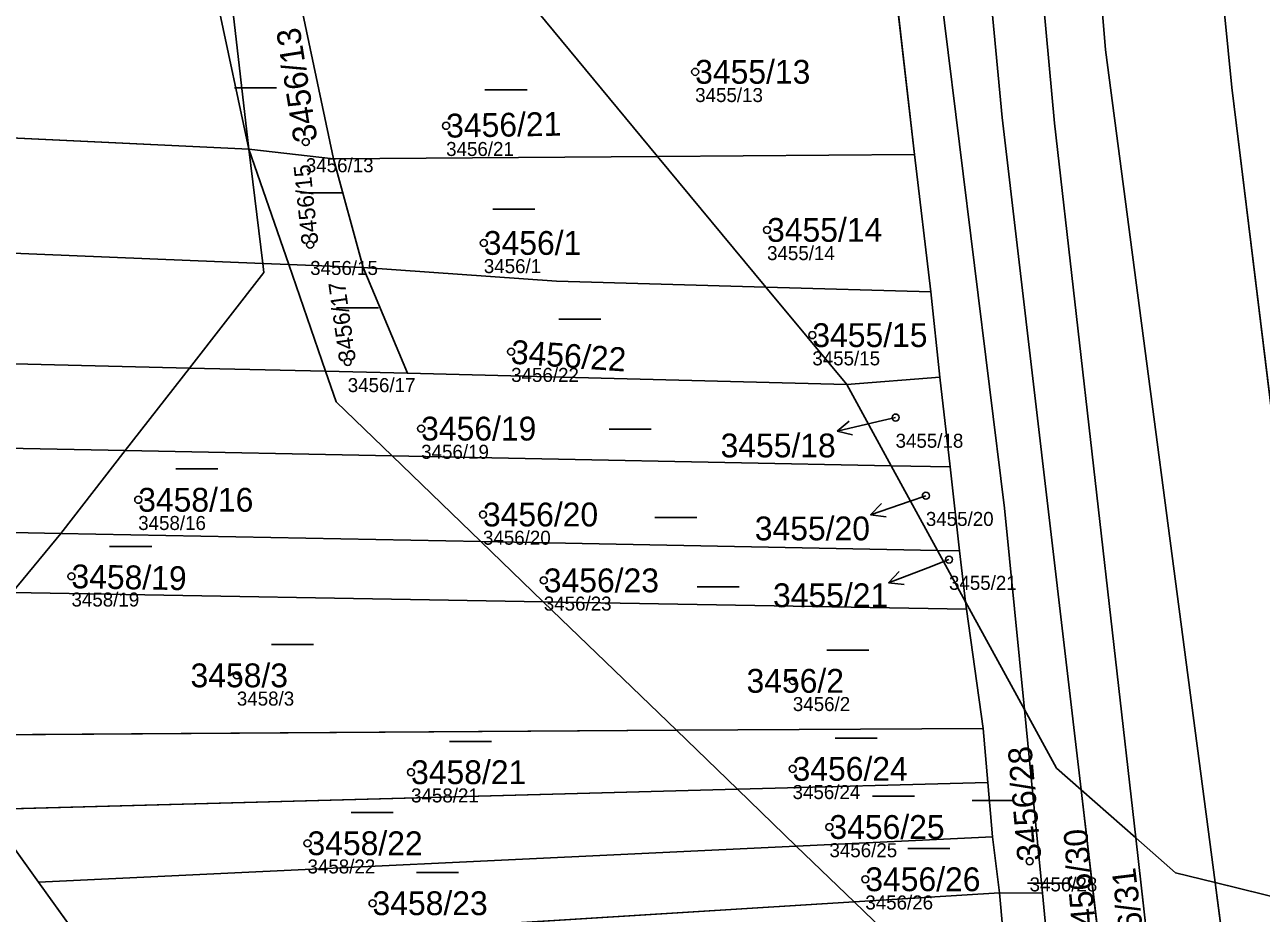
# Model space of a CAD drawing. Extents: x -761174 to -757114, y -1063806 to -1059397.
# Drawn here: x -757901.8 to -757813.6, y -1060424.5 to -1060361.1 of the extents above; entities that cross this region are included whole.
import ezdxf

# ---------------------------------------------------------------- set-up
doc = ezdxf.new("R2010")
doc.units = 0
for name, color, linetype in [('Definiční body', 7, 'Continuous'), ('Hranice parcel', 7, 'Continuous'), ('Parcelní čísla', 7, 'Continuous'), ('Polygon parcely', 7, 'Continuous'), ('Pop  PČ popisy', 7, 'Continuous'), ('Vnitřní kresba', 7, 'Continuous'), ('Značky kultur', 7, 'Continuous')]:
    doc.layers.add(name, color=color, linetype=linetype)

msp = doc.modelspace()

# ---------------------------------------------------------------- linework, layer by layer
at = {"layer": 'Definiční body'}
for centre in [(-757854.01, -1060364.49), (-757871.78, -1060368.34), (-757881.79, -1060369.5), (-757848.88, -1060375.77), (-757881.48, -1060376.83), (-757869.09, -1060376.7), (-757845.65, -1060383.28), (-757867.14, -1060384.46), (-757878.8, -1060385.19), (-757839.71, -1060389.16), (-757873.56, -1060389.95), (-757893.75, -1060395.03), (-757837.55, -1060394.74), (-757869.15, -1060396.08), (-757835.9, -1060399.3), (-757898.51, -1060400.49), (-757864.81, -1060400.78), (-757886.71, -1060407.56), (-757847.04, -1060407.95), (-757874.28, -1060414.47), (-757847.06, -1060414.23), (-757844.43, -1060418.38), (-757881.67, -1060419.54), (-757830.15, -1060420.82), (-757841.87, -1060422.11), (-757877.03, -1060423.82)]:
    msp.add_circle(centre, 0.25, dxfattribs=at)
at = {"layer": 'Hranice parcel'}
for p, q in [((-757838.36, -1060370.39), (-757839.69, -1060358.83)), ((-757888.07, -1060359.63), (-757885.86, -1060370)), ((-757879.81, -1060370.7), (-757882.11, -1060359.9)), ((-757865.83, -1060359.49), (-757856.69, -1060370.53)), ((-757808.51, -1060424.41), (-757815.73, -1060365.61)), ((-757925.9, -1060368.1), (-757885.86, -1060370)), ((-757885.86, -1060370), (-757879.81, -1060370.7)), ((-757885.86, -1060370), (-757883.01, -1060378.24)), ((-757856.69, -1060370.53), (-757838.36, -1060370.39)), ((-757837.19, -1060380.19), (-757838.36, -1060370.39)), ((-757856.69, -1060370.53), (-757879.81, -1060370.7)), ((-757879.81, -1060370.7), (-757877.7, -1060378.46)), ((-757848.96, -1060379.85), (-757856.69, -1060370.53)), ((-757883.01, -1060378.24), (-757877.7, -1060378.46)), ((-757883.01, -1060378.24), (-757880.38, -1060385.86)), ((-757874.54, -1060386), (-757877.7, -1060378.46)), ((-757848.96, -1060379.85), (-757837.19, -1060380.19)), ((-757848.96, -1060379.85), (-757843.19, -1060386.81)), ((-757836.55, -1060386.28), (-757837.19, -1060380.19)), ((-757880.38, -1060385.86), (-757874.54, -1060386)), ((-757843.19, -1060386.81), (-757874.54, -1060386)), ((-757843.19, -1060386.81), (-757836.55, -1060386.28)), ((-757836.55, -1060386.28), (-757835.82, -1060392.68)), ((-757843.19, -1060386.81), (-757840.03, -1060392.6)), ((-757875.64, -1060391.89), (-757840.03, -1060392.6)), ((-757875.64, -1060391.89), (-757869.3, -1060398.01)), ((-757840.03, -1060392.6), (-757835.82, -1060392.68)), ((-757840.03, -1060392.6), (-757836.73, -1060398.64)), ((-757835.82, -1060392.68), (-757835.14, -1060398.67)), ((-757869.3, -1060398.01), (-757836.73, -1060398.64)), ((-757869.3, -1060398.01), (-757864.85, -1060402.3)), ((-757836.73, -1060398.64), (-757835.14, -1060398.67)), ((-757836.73, -1060398.64), (-757834.72, -1060402.31)), ((-757835.14, -1060398.67), (-757834.72, -1060402.31)), ((-757834.66, -1060402.83), (-757864.85, -1060402.3)), ((-757864.85, -1060402.3), (-757855.35, -1060411.48)), ((-757834.66, -1060402.83), (-757834.72, -1060402.31)), ((-757834.72, -1060402.31), (-757830.52, -1060410)), ((-757833.46, -1060411.34), (-757834.66, -1060402.83)), ((-757829.22, -1060423.1), (-757830.52, -1060410)), ((-757908.39, -1060411.83), (-757855.35, -1060411.48)), ((-757855.35, -1060411.48), (-757833.46, -1060411.34)), ((-757855.35, -1060411.48), (-757851, -1060415.68)), ((-757833.14, -1060415.2), (-757833.46, -1060411.34)), ((-757851, -1060415.68), (-757833.14, -1060415.2)), ((-757832.8, -1060419.07), (-757833.14, -1060415.2)), ((-757904.59, -1060417.13), (-757851, -1060415.68)), ((-757851, -1060415.68), (-757846.8, -1060419.74)), ((-757824.29, -1060434.29), (-757826.47, -1060415.72)), ((-757826.47, -1060415.72), (-757822.58, -1060419.15)), ((-757900.86, -1060422.31), (-757904.59, -1060417.13)), ((-757900.86, -1060422.31), (-757846.8, -1060419.74)), ((-757846.8, -1060419.74), (-757832.8, -1060419.07)), ((-757846.8, -1060419.74), (-757842.67, -1060423.72)), ((-757832.3, -1060423.08), (-757832.8, -1060419.07)), ((-757820.54, -1060437.09), (-757822.58, -1060419.15)), ((-757897.41, -1060427.12), (-757900.86, -1060422.31)), ((-757816.91, -1060422.34), (-757814.31, -1060442.03)), ((-757816.91, -1060422.34), (-757808.51, -1060424.41)), ((-757842.67, -1060423.72), (-757832.3, -1060423.08)), ((-757832.3, -1060423.08), (-757829.22, -1060423.1)), ((-757897.41, -1060427.12), (-757842.67, -1060423.72))]:
    msp.add_line(p, q, dxfattribs=at)
for points in [[(-757826.47, -1060415.72), (-757832.11, -1060367.74), (-757838.48, -1060300.29), (-757839.25, -1060243.14)], [(-757835.09, -1060243.24), (-757834.63, -1060300.77), (-757830.73, -1060342.5), (-757828.37, -1060368.15), (-757822.58, -1060419.15)], [(-757816.91, -1060422.34), (-757824.73, -1060362.91), (-757829.25, -1060308.07), (-757830.82, -1060243.34)], [(-757815.73, -1060365.61), (-757821.32, -1060309.15), (-757823.16, -1060243.52)], [(-757830.52, -1060410), (-757831.94, -1060395.63), (-757837.3, -1060352.32), (-757842.3, -1060295.56), (-757843.91, -1060272.1)], [(-757883.01, -1060378.24), (-757884.86, -1060378.16), (-757922.89, -1060376.59)], [(-757877.7, -1060378.46), (-757863.91, -1060379.42), (-757848.96, -1060379.85)], [(-757919.94, -1060384.91), (-757890.09, -1060385.63), (-757880.38, -1060385.86)], [(-757880.38, -1060385.86), (-757879.63, -1060388.04), (-757875.64, -1060391.89)], [(-757875.64, -1060391.89), (-757894.68, -1060391.51), (-757917.76, -1060391.05)], [(-757915.61, -1060397.11), (-757899.28, -1060397.43), (-757869.3, -1060398.01)], [(-757864.85, -1060402.3), (-757902.75, -1060401.65), (-757914.07, -1060401.46)], [(-757830.52, -1060410), (-757828.24, -1060414.17), (-757826.47, -1060415.72)], [(-757822.58, -1060419.15), (-757819.73, -1060421.65), (-757816.91, -1060422.34)], [(-757831.06, -1060434.51), (-757831.64, -1060430.48), (-757832.3, -1060423.08)], [(-757824.29, -1060434.29), (-757828.49, -1060430.83), (-757829.22, -1060423.1)], [(-757842.67, -1060423.72), (-757833.68, -1060432.4), (-757831.06, -1060434.51)]]:
    msp.add_lwpolyline(points, dxfattribs=at)
at = {"layer": 'Polygon parcely'}
for points in [[(-757838.48, -1060300.29), (-757839.25, -1060243.14), (-757844.18, -1060243.02), (-757843.91, -1060272.1), (-757842.3, -1060295.56), (-757837.3, -1060352.32), (-757831.94, -1060395.63), (-757830.52, -1060410), (-757828.24, -1060414.17), (-757826.47, -1060415.72), (-757832.11, -1060367.74)], [(-757822.58, -1060419.15), (-757828.37, -1060368.15), (-757830.73, -1060342.5), (-757834.63, -1060300.77), (-757835.09, -1060243.24), (-757839.25, -1060243.14), (-757838.48, -1060300.29), (-757832.11, -1060367.74), (-757826.47, -1060415.72)], [(-757819.73, -1060421.65), (-757816.91, -1060422.34), (-757824.73, -1060362.91), (-757829.25, -1060308.07), (-757830.82, -1060243.34), (-757835.09, -1060243.24), (-757834.63, -1060300.77), (-757830.73, -1060342.5), (-757828.37, -1060368.15), (-757822.58, -1060419.15)], [(-757821.32, -1060309.15), (-757823.16, -1060243.52), (-757830.82, -1060243.34), (-757829.25, -1060308.07), (-757824.73, -1060362.91), (-757816.91, -1060422.34), (-757808.51, -1060424.41), (-757815.73, -1060365.61)], [(-757803.43, -1060423.81), (-757807.88, -1060382.45), (-757816.12, -1060307.62), (-757815.83, -1060270.25), (-757817.4, -1060243.66), (-757823.16, -1060243.52), (-757821.32, -1060309.15), (-757815.73, -1060365.61), (-757808.51, -1060424.41)], [(-757835.82, -1060392.68), (-757835.14, -1060398.67), (-757834.72, -1060402.31), (-757830.52, -1060410), (-757831.94, -1060395.63), (-757837.3, -1060352.32), (-757842.3, -1060295.56), (-757843.91, -1060272.1), (-757846.95, -1060272.12), (-757846.42, -1060283.6), (-757846, -1060292.51), (-757845.49, -1060302.46), (-757844.97, -1060312.53), (-757843.84, -1060322.46), (-757842.89, -1060330.81), (-757841.78, -1060340.47), (-757840.79, -1060349.15), (-757839.69, -1060358.83), (-757838.36, -1060370.39), (-757837.19, -1060380.19), (-757836.55, -1060386.28)], [(-757927.3, -1060357.85), (-757925.9, -1060368.1), (-757885.86, -1060370), (-757888.07, -1060359.63)], [(-757856.69, -1060370.53), (-757838.36, -1060370.39), (-757839.69, -1060358.83), (-757865.83, -1060359.49)], [(-757879.81, -1060370.7), (-757882.11, -1060359.9), (-757887.05, -1060359.68), (-757888.07, -1060359.63), (-757885.86, -1060370)], [(-757879.81, -1060370.7), (-757856.69, -1060370.53), (-757865.83, -1060359.49), (-757882.11, -1060359.9)], [(-757883.01, -1060378.24), (-757885.86, -1060370), (-757925.9, -1060368.1), (-757922.89, -1060376.59), (-757884.86, -1060378.16)], [(-757885.86, -1060370), (-757883.01, -1060378.24), (-757877.7, -1060378.46), (-757879.81, -1060370.7)], [(-757837.19, -1060380.19), (-757838.36, -1060370.39), (-757856.69, -1060370.53), (-757848.96, -1060379.85)], [(-757856.69, -1060370.53), (-757879.81, -1060370.7), (-757877.7, -1060378.46), (-757863.91, -1060379.42), (-757848.96, -1060379.85)], [(-757890.09, -1060385.63), (-757880.38, -1060385.86), (-757883.01, -1060378.24), (-757884.86, -1060378.16), (-757922.89, -1060376.59), (-757919.94, -1060384.91)], [(-757874.54, -1060386), (-757877.7, -1060378.46), (-757883.01, -1060378.24), (-757880.38, -1060385.86)], [(-757848.96, -1060379.85), (-757863.91, -1060379.42), (-757877.7, -1060378.46), (-757874.54, -1060386), (-757843.19, -1060386.81)], [(-757843.19, -1060386.81), (-757836.55, -1060386.28), (-757837.19, -1060380.19), (-757848.96, -1060379.85)], [(-757875.64, -1060391.89), (-757879.63, -1060388.04), (-757880.38, -1060385.86), (-757890.09, -1060385.63), (-757919.94, -1060384.91), (-757917.76, -1060391.05), (-757894.68, -1060391.51)], [(-757840.03, -1060392.6), (-757843.19, -1060386.81), (-757874.54, -1060386), (-757880.38, -1060385.86), (-757879.63, -1060388.04), (-757875.64, -1060391.89)], [(-757840.03, -1060392.6), (-757835.82, -1060392.68), (-757836.55, -1060386.28), (-757843.19, -1060386.81)], [(-757869.3, -1060398.01), (-757875.64, -1060391.89), (-757894.68, -1060391.51), (-757917.76, -1060391.05), (-757915.61, -1060397.11), (-757899.28, -1060397.43)], [(-757875.64, -1060391.89), (-757869.3, -1060398.01), (-757836.73, -1060398.64), (-757840.03, -1060392.6)], [(-757836.73, -1060398.64), (-757835.14, -1060398.67), (-757835.82, -1060392.68), (-757840.03, -1060392.6)], [(-757914.07, -1060401.46), (-757902.75, -1060401.65), (-757864.85, -1060402.3), (-757869.3, -1060398.01), (-757899.28, -1060397.43), (-757915.61, -1060397.11)], [(-757869.3, -1060398.01), (-757864.85, -1060402.3), (-757834.66, -1060402.83), (-757834.72, -1060402.31), (-757836.73, -1060398.64)], [(-757834.72, -1060402.31), (-757835.14, -1060398.67), (-757836.73, -1060398.64)], [(-757909.47, -1060409.85), (-757908.39, -1060411.83), (-757855.35, -1060411.48), (-757864.85, -1060402.3), (-757902.75, -1060401.65), (-757914.07, -1060401.46)], [(-757833.46, -1060411.34), (-757834.66, -1060402.83), (-757864.85, -1060402.3), (-757855.35, -1060411.48)], [(-757832.3, -1060423.08), (-757829.22, -1060423.1), (-757830.52, -1060410), (-757834.72, -1060402.31), (-757834.66, -1060402.83), (-757833.46, -1060411.34), (-757833.14, -1060415.2), (-757832.8, -1060419.07)], [(-757908.39, -1060411.83), (-757909.47, -1060409.85), (-757912.5, -1060414.4), (-757896.69, -1060440.39), (-757894.13, -1060446.02), (-757884.66, -1060446.43), (-757897.41, -1060427.12), (-757900.86, -1060422.31), (-757904.59, -1060417.13)], [(-757824.29, -1060434.29), (-757826.47, -1060415.72), (-757828.24, -1060414.17), (-757830.52, -1060410), (-757829.22, -1060423.1), (-757828.49, -1060430.83)], [(-757851, -1060415.68), (-757855.35, -1060411.48), (-757908.39, -1060411.83), (-757904.59, -1060417.13)], [(-757855.35, -1060411.48), (-757851, -1060415.68), (-757833.14, -1060415.2), (-757833.46, -1060411.34)], [(-757851, -1060415.68), (-757846.8, -1060419.74), (-757832.8, -1060419.07), (-757833.14, -1060415.2)], [(-757846.8, -1060419.74), (-757851, -1060415.68), (-757904.59, -1060417.13), (-757900.86, -1060422.31)], [(-757820.54, -1060437.09), (-757822.58, -1060419.15), (-757826.47, -1060415.72), (-757824.29, -1060434.29)], [(-757842.67, -1060423.72), (-757846.8, -1060419.74), (-757900.86, -1060422.31), (-757897.41, -1060427.12)], [(-757832.8, -1060419.07), (-757846.8, -1060419.74), (-757842.67, -1060423.72), (-757832.3, -1060423.08)], [(-757816.91, -1060422.34), (-757819.73, -1060421.65), (-757822.58, -1060419.15), (-757820.54, -1060437.09), (-757814.31, -1060442.03)], [(-757814.01, -1060445.47), (-757810.01, -1060490.37), (-757799.94, -1060492.11), (-757805.45, -1060447.4), (-757805.85, -1060444.18), (-757808.51, -1060424.41), (-757816.91, -1060422.34), (-757814.31, -1060442.03)], [(-757831.64, -1060430.48), (-757832.3, -1060423.08), (-757842.67, -1060423.72), (-757833.68, -1060432.4), (-757831.06, -1060434.51)], [(-757831.06, -1060434.51), (-757823.81, -1060440.35), (-757824.29, -1060434.29), (-757828.49, -1060430.83), (-757829.22, -1060423.1), (-757832.3, -1060423.08), (-757831.64, -1060430.48)], [(-757831.06, -1060434.51), (-757833.68, -1060432.4), (-757842.67, -1060423.72), (-757897.41, -1060427.12), (-757884.66, -1060446.43), (-757872.09, -1060461.64), (-757823.57, -1060486.52)]]:
    msp.add_lwpolyline(points, close=True, dxfattribs=at)
at = {"layer": 'Pop  PČ popisy'}
for p, q in [((-757843.874, -1060390.125), (-757843.011, -1060389.412)), ((-757840.95, -1060389.45), (-757843.874, -1060390.125)), ((-757839.71, -1060389.16), (-757840.95, -1060389.45)), ((-757843.874, -1060390.125), (-757842.786, -1060390.388)), ((-757838.66, -1060395.12), (-757841.497, -1060396.097)), ((-757837.55, -1060394.74), (-757838.66, -1060395.12)), ((-757841.497, -1060396.097), (-757840.714, -1060395.298)), ((-757841.497, -1060396.097), (-757840.388, -1060396.244)), ((-757835.9, -1060399.3), (-757837.41, -1060399.89)), ((-757837.41, -1060399.89), (-757840.212, -1060400.965)), ((-757840.212, -1060400.965), (-757839.456, -1060400.139)), ((-757840.212, -1060400.965), (-757839.097, -1060401.074))]:
    msp.add_line(p, q, dxfattribs=at)
at = {"layer": 'Vnitřní kresba'}
for p, q in [((-757887.05, -1060359.68), (-757885.86, -1060370)), ((-757885.86, -1060370), (-757884.86, -1060378.16)), ((-757884.86, -1060378.16), (-757884.78, -1060378.8)), ((-757884.78, -1060378.8), (-757890.09, -1060385.63)), ((-757890.09, -1060385.63), (-757894.68, -1060391.51)), ((-757894.68, -1060391.51), (-757899.28, -1060397.43)), ((-757899.28, -1060397.43), (-757902.75, -1060401.65))]:
    msp.add_line(p, q, dxfattribs=at)
at = {"layer": 'Značky kultur'}
for p, q in [((-757886.888, -1060365.64), (-757883.888, -1060365.64)), ((-757869.008, -1060365.77), (-757866.008, -1060365.77)), ((-757882.178, -1060373.12), (-757879.178, -1060373.12)), ((-757868.458, -1060374.29), (-757865.458, -1060374.29)), ((-757879.608, -1060381.33), (-757876.608, -1060381.33)), ((-757863.738, -1060382.13), (-757860.738, -1060382.13)), ((-757860.158, -1060390), (-757857.158, -1060390)), ((-757891.068, -1060392.83), (-757888.068, -1060392.83)), ((-757856.888, -1060396.29), (-757853.888, -1060396.29)), ((-757895.788, -1060398.37), (-757892.788, -1060398.37)), ((-757853.868, -1060401.24), (-757850.868, -1060401.24)), ((-757884.248, -1060405.36), (-757881.248, -1060405.36)), ((-757844.618, -1060405.75), (-757841.618, -1060405.75)), ((-757871.538, -1060412.27), (-757868.538, -1060412.27)), ((-757844.028, -1060412.03), (-757841.028, -1060412.03)), ((-757841.358, -1060416.18), (-757838.358, -1060416.18)), ((-757834.238, -1060416.48), (-757831.238, -1060416.48)), ((-757878.548, -1060417.34), (-757875.548, -1060417.34)), ((-757838.838, -1060419.91), (-757835.838, -1060419.91)), ((-757873.898, -1060421.62), (-757870.898, -1060421.62)), ((-757830.298, -1060422.38), (-757827.298, -1060422.38))]:
    msp.add_line(p, q, dxfattribs=at)

# ---------------------------------------------------------------- texts
at = {"layer": 'Definiční body'}
for s, p in [('3455/13', (-757854.01, -1060366.646)), ('3456/21', (-757871.78, -1060370.496)), ('3456/13', (-757881.79, -1060371.656)), ('3455/14', (-757848.88, -1060377.926)), ('3456/15', (-757881.48, -1060378.986)), ('3456/1', (-757869.09, -1060378.856)), ('3455/15', (-757845.65, -1060385.436)), ('3456/17', (-757878.8, -1060387.346)), ('3456/22', (-757867.14, -1060386.616)), ('3455/18', (-757839.71, -1060391.316)), ('3456/19', (-757873.56, -1060392.106)), ('3455/20', (-757837.55, -1060396.896)), ('3458/16', (-757893.75, -1060397.186)), ('3456/20', (-757869.15, -1060398.236)), ('3455/21', (-757835.9, -1060401.456)), ('3458/19', (-757898.51, -1060402.646)), ('3456/23', (-757864.81, -1060402.936)), ('3458/3', (-757886.71, -1060409.716)), ('3456/2', (-757847.04, -1060410.106)), ('3456/24', (-757847.06, -1060416.386)), ('3458/21', (-757874.28, -1060416.626)), ('3456/25', (-757844.43, -1060420.536)), ('3458/22', (-757881.67, -1060421.696)), ('3456/28', (-757830.15, -1060422.976)), ('3456/26', (-757841.87, -1060424.266))]:
    msp.add_text(s, height=1, dxfattribs=at).set_placement(p)
at = {"layer": 'Parcelní čísla'}
for s, height, rotation, p in [('3456/13', 1.7, 99, (-757880.95, -1060369.367)), ('3456/21', 1.7, 1, (-757871.765, -1060369.189)), ('3456/15', 1.19, 96, (-757880.888, -1060376.767)), ('3456/17', 1.19, 98, (-757878.21, -1060385.107)), ('3456/22', 1.7, 356, (-757867.199, -1060385.307)), ('3458/19', 1.7, 359, (-757898.524, -1060401.339)), ('3456/28', 1.7, 95, (-757829.303, -1060420.745)), ('3456/30', 1.7, 95, (-757825.333, -1060426.635)), ('3456/31', 1.7, 97, (-757821.616, -1060429.376))]:
    msp.add_text(s, height=height, rotation=rotation, dxfattribs=at).set_placement(p)
for s, p in [('3455/13', (-757854.01, -1060365.34)), ('3455/14', (-757848.88, -1060376.62)), ('3456/1', (-757869.09, -1060377.55)), ('3455/15', (-757845.65, -1060384.13)), ('3456/19', (-757873.56, -1060390.8)), ('3455/18', (-757852.196, -1060392.003)), ('3458/16', (-757893.75, -1060395.88)), ('3456/20', (-757869.15, -1060396.93)), ('3455/20', (-757849.756, -1060397.923)), ('3456/23', (-757864.81, -1060401.63)), ('3455/21', (-757848.456, -1060402.693)), ('3458/3', (-757890.015, -1060408.41)), ('3456/2', (-757850.345, -1060408.8)), ('3458/21', (-757874.28, -1060415.32)), ('3456/24', (-757847.06, -1060415.08)), ('3456/25', (-757844.43, -1060419.23)), ('3458/22', (-757881.67, -1060420.39)), ('3456/26', (-757841.87, -1060422.96)), ('3458/23', (-757877.03, -1060424.67))]:
    msp.add_text(s, height=1.7, dxfattribs=at).set_placement(p)

doc.saveas('drawing.dxf')
